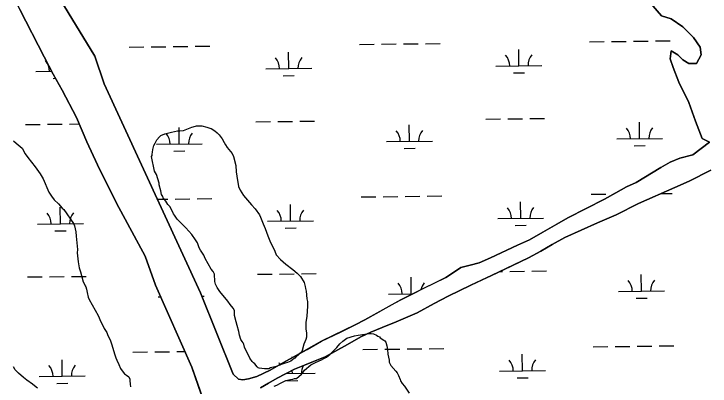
# Model space of a CAD drawing. Extents: x 3684037 to 3722149, y 433263 to 459021.
# Drawn here: x 3717610 to 3719128, y 439774 to 440586 of the extents above; entities that cross this region are included whole.
import ezdxf

# ---------------------------------------------------------------- set-up
doc = ezdxf.new("R2010")
doc.units = 0
for name, color, linetype in [('V-SITE-VEGE', 7, 'Continuous'), ('V-TOPO-SHOR', 7, 'Continuous'), ('V-WETL-SWMP', 7, 'Continuous')]:
    doc.layers.add(name, color=color, linetype=linetype)

msp = doc.modelspace()

# ---------------------------------------------------------------- linework, layer by layer
at = {"layer": 'V-SITE-VEGE'}
for p, q in [((3718360.3, 439884.7), (3718384.6, 439888.2)), ((3718384.6, 439888.2), (3718388.8, 439888.2)), ((3718388.8, 439888.2), (3718393.5, 439887.8)), ((3718393.5, 439887.8), (3718400.5, 439885)), ((3718320.6, 439865.6), (3718326.7, 439871.8)), ((3718326.7, 439871.8), (3718335.5, 439877.9)), ((3718335.5, 439877.9), (3718352.3, 439883.2)), ((3718352.3, 439883.2), (3718360.3, 439884.7)), ((3718400.5, 439885), (3718403.3, 439882.7)), ((3718403.3, 439882.7), (3718407.1, 439880.8)), ((3718407.1, 439880.8), (3718408.5, 439879)), ((3718408.5, 439879), (3718416.5, 439873.9)), ((3718416.5, 439873.9), (3718418.9, 439872.1)), ((3718418.9, 439872.1), (3718420.8, 439869.7)), ((3718306.2, 439849.6), (3718314.1, 439857.6)), ((3718314.1, 439857.6), (3718320.6, 439865.6)), ((3718420.8, 439869.7), (3718422.7, 439861.3)), ((3718422.7, 439861.3), (3718424.2, 439853.4)), ((3718291.4, 439836.8), (3718299.3, 439843)), ((3718299.3, 439843), (3718306.2, 439849.6)), ((3718424.2, 439853.4), (3718425.2, 439843.1)), ((3718425.2, 439843.1), (3718427.7, 439830)), ((3718262.9, 439823), (3718268.5, 439825.9)), ((3718268.5, 439825.9), (3718280.2, 439830.6)), ((3718280.2, 439830.6), (3718285.8, 439833.5)), ((3718285.8, 439833.5), (3718291.4, 439836.8)), ((3718427.7, 439830), (3718427.7, 439825.8)), ((3718427.7, 439825.8), (3718431.5, 439818.3)), ((3718243.4, 439808.3), (3718257.3, 439819.7)), ((3718257.3, 439819.7), (3718262.9, 439823)), ((3718431.5, 439818.3), (3718442.8, 439805.8)), ((3718225.7, 439790.4), (3718236.9, 439799.4)), ((3718236.9, 439799.4), (3718240.1, 439804.1)), ((3718240.1, 439804.1), (3718243.4, 439808.3)), ((3718442.8, 439805.8), (3718445.2, 439802.5)), ((3718445.2, 439802.5), (3718448.5, 439796.9)), ((3718448.5, 439796.9), (3718451.9, 439788.1)), ((3718182.8, 439775.5), (3718190.7, 439779.8)), ((3718190.7, 439779.8), (3718200, 439784.6)), ((3718200, 439784.6), (3718202.4, 439785.5)), ((3718202.4, 439785.5), (3718212.6, 439788)), ((3718212.6, 439788), (3718217.8, 439788.9)), ((3718217.8, 439788.9), (3718221.5, 439789.9)), ((3718221.5, 439789.9), (3718225.7, 439790.4)), ((3718451.9, 439788.1), (3718452.8, 439784.8)), ((3718452.8, 439784.8), (3718456.6, 439779.2)), ((3718456.6, 439779.2), (3718461.4, 439773.6)), ((3718177.2, 439773.6), (3718182.8, 439775.5)), ((3718461.4, 439773.6), (3718471.8, 439758.3))]:
    msp.add_line(p, q, dxfattribs=at)
for points in [[(3717916.3, 440242.4), (3717910, 440274.2), (3717910.9, 440276.6), (3717911.3, 440279.4), (3717911.7, 440283.6), (3717912.6, 440289.7), (3717914.9, 440298.1), (3717917.7, 440303.8), (3717921.4, 440310.8), (3717926.9, 440317.4), (3717930.2, 440320.3), (3717939, 440323.6), (3717953.5, 440327.9), (3717966.6, 440330.4), (3717971.8, 440330.4), (3717979.7, 440331.4), (3717983, 440332.4), (3717997.9, 440338.6), (3718005.8, 440341), (3718008.2, 440341.5), (3718019.4, 440341.1), (3718030.7, 440338.4), (3718037.2, 440336.1), (3718039.6, 440335.2), (3718047.6, 440330.6), (3718053.2, 440326), (3718057, 440321.8), (3718064.1, 440312.9), (3718067.9, 440305), (3718071.3, 440299.9), (3718075, 440294.3), (3718085.5, 440280.8), (3718088.3, 440274.3), (3718093.6, 440255.1), (3718094.7, 440241.1), (3718095.7, 440231.3), (3718099.6, 440209.3), (3718103, 440200.9), (3718110.1, 440189.7), (3718127.6, 440168.8), (3718136.1, 440160), (3718145.6, 440146.9), (3718147.5, 440142.3), (3718153.2, 440127.3), (3718157.5, 440117.1)], [(3717609.1, 440308.3), (3717614.8, 440303.6), (3717627.5, 440292.5), (3717634.6, 440280.4), (3717640.3, 440272.5), (3717656.4, 440252), (3717667.3, 440236.6), (3717673.5, 440225.4), (3717685.9, 440197), (3717691.6, 440188.1), (3717697.2, 440180.2), (3717706.7, 440171.4), (3717715.2, 440162.1), (3717718.5, 440158.9), (3717739.8, 440128.2), (3717741.7, 440123.5), (3717744.6, 440109.9), (3717745.7, 440101), (3717748.2, 440071.6), (3717747.8, 440064.1), (3717749.9, 440044.4), (3717752.3, 440031.3), (3717754.7, 440022.9), (3717760.5, 440001), (3717763.4, 439995.9), (3717765.3, 439992.1), (3717766.7, 439990.3)], [(3718157.5, 440117.1), (3718163.7, 440101.2), (3718168, 440090.5), (3718179, 440067.6), (3718181.9, 440059.7), (3718190.8, 440049.5), (3718202.6, 440039.7), (3718218.2, 440027.7), (3718227.1, 440020.3), (3718234.7, 440012.9), (3718242.3, 439999.3), (3718245.1, 439990.9), (3718245.7, 439986.3), (3718247.1, 439980.7), (3718248.6, 439964.3), (3718249.6, 439958.2), (3718250.2, 439951.7), (3718250.2, 439949.3), (3718249.4, 439935.7), (3718249.4, 439933.4), (3718248.5, 439930.1), (3718248.5, 439925.9), (3718247.6, 439921.2), (3718246.3, 439913.2), (3718246.4, 439898.7), (3718247.4, 439888.9), (3718247.5, 439880), (3718246.1, 439875.3), (3718242, 439865), (3718238.3, 439851.4), (3718236.5, 439847.6), (3718232.8, 439843.8), (3718228.6, 439840.5), (3718225.3, 439838.2), (3718222.1, 439834.4), (3718217.9, 439831.5), (3718213.3, 439827.8), (3718206.3, 439825.4), (3718201.1, 439823.9), (3718192.7, 439820.6), (3718189.4, 439819.6), (3718187.1, 439818.2), (3718181.5, 439816.3), (3718169.4, 439813.3), (3718165.6, 439811.4), (3718155.8, 439811.4), (3718144.6, 439812.7), (3718142.2, 439813.6), (3718140.3, 439815.4), (3718135.1, 439822), (3718131.8, 439824.7), (3718129, 439827.5), (3718124.3, 439834.5), (3718118.1, 439846.6), (3718115.2, 439851.8), (3718112.8, 439858.8), (3718110.9, 439865.3), (3718109.5, 439868.1), (3718107.1, 439870.9), (3718104.7, 439875.5), (3718101.4, 439884.9), (3718099.9, 439892.8), (3718096.5, 439905.9), (3718094.1, 439913.8), (3718090.7, 439927.4), (3718090.6, 439938.6), (3718087.8, 439943.8), (3718081.6, 439951.7), (3718075.9, 439958.6), (3718058.9, 439980), (3718053.2, 439988.4), (3718049.4, 439995.9), (3718048, 440001.5), (3718046.9, 440017.9), (3718044.5, 440023.5), (3718039.8, 440029), (3718027, 440051.9), (3718023.6, 440058.9), (3718017.9, 440067.7), (3718016.5, 440070), (3718013.7, 440075.2), (3718009.8, 440085.9), (3718006, 440092.9), (3717998, 440104.1), (3717984.3, 440118.9), (3717973.9, 440130.1), (3717965.4, 440137.5), (3717959.7, 440146.4), (3717957.8, 440149.6), (3717950.2, 440164.5), (3717945.5, 440170.1), (3717940.7, 440177.1), (3717935.5, 440184.5), (3717934.1, 440187.3), (3717931.7, 440191.5), (3717929.8, 440199.5), (3717926.8, 440213), (3717926.3, 440216.3), (3717923.5, 440226.1), (3717920.6, 440235), (3717916.3, 440242.4)], [(3717766.7, 439990.3), (3717768.1, 439985.1), (3717769.1, 439978.1), (3717771.6, 439967.8), (3717773.5, 439962.2), (3717780.1, 439951.1), (3717793.4, 439927.3), (3717799.6, 439913.8), (3717803, 439907.2), (3717806.8, 439899.3), (3717812.5, 439890.5), (3717813.9, 439885.8), (3717820.1, 439872.3), (3717823, 439863.9), (3717828.8, 439844.2), (3717832.1, 439835.4), (3717834.5, 439830.2), (3717838.8, 439820.5), (3717842.1, 439812.1), (3717845.9, 439806.9), (3717851.1, 439800.4), (3717855.4, 439797.2), (3717860.5, 439793.5), (3717862.5, 439788.8), (3717862.5, 439786), (3717863, 439777.6), (3717864, 439772)], [(3717661.3, 439769.4), (3717654.7, 439774), (3717650, 439777.7), (3717637.8, 439786.5), (3717630.7, 439792.5), (3717619.4, 439801.8), (3717612.3, 439809.2), (3717609, 439815.3)]]:
    msp.add_lwpolyline(points, dxfattribs=at)
at = {"layer": 'V-TOPO-SHOR'}
for points in [[(3715113.8, 444850.2), (3715135.7, 444850.3), (3715140.3, 444848), (3715161, 444834.2), (3715338.4, 444507.9), (3715684.1, 443857.7), (3715860.3, 443576.2), (3715868.3, 443568.2), (3715882.2, 443554.4), (3716057.2, 443266.1), (3716349.8, 442765.2), (3716626.3, 442258.6), (3716886.7, 441817.4), (3717236.7, 441338.5), (3717274.7, 441275.3), (3717473.9, 440985.8), (3717669.7, 440684.9), (3717786, 440493), (3717806.8, 440433.3), (3718016.6, 439977.2)], [(3716597.7, 442129.8), (3716633.4, 442071.2), (3716657.6, 442018.4), (3716669.2, 441989.6), (3716912.2, 441623.2), (3717178.2, 441247.6), (3717431.5, 440880), (3717484.5, 440808.8), (3717514.4, 440766.3), (3717529.4, 440736.5), (3717539.8, 440720.4), (3717557, 440699.7), (3717574.3, 440680.2), (3717593.9, 440652.6), (3717622.7, 440595.2), (3717675.7, 440491.8), (3717695.3, 440453.9), (3717714.9, 440419.4), (3717746, 440359.6), (3717769, 440306.8), (3717792.1, 440256.2), (3717833.6, 440172.4), (3717896.1, 440057)], [(3719098.1, 440477.1), (3719108.7, 440496.2), (3719106.5, 440513.2), (3719091.7, 440534.4), (3719068.3, 440557.7), (3719042.9, 440574.7), (3719021.6, 440581.1), (3718998.3, 440608.6)], [(3719126.3, 440305.5), (3719110.8, 440313.7), (3719096, 440351.9), (3719081.1, 440392.2), (3719059.9, 440436.8), (3719047.1, 440468.6), (3719040.7, 440487.7), (3719042.9, 440504.7), (3719057.7, 440496.2), (3719068.3, 440485.6), (3719081.1, 440477.1), (3719098.1, 440477.1)], [(3718087.7, 439799.6), (3718099.6, 439788.9), (3718109, 439787.3), (3718120.9, 439789.3), (3718139.4, 439794.5), (3718168.6, 439808.3), (3718197.8, 439825.2), (3718225.1, 439840.3), (3718249.1, 439853.7), (3718280.7, 439871.4), (3718321.7, 439891.6), (3718353.7, 439907.4), (3718375, 439918.4), (3718406.2, 439935.8), (3718431.8, 439950), (3718453.1, 439961.9), (3718480.8, 439975.7), (3718502.5, 439986.3), (3718551.8, 440010.4), (3718570.4, 440022.7), (3718584.2, 440032.1), (3718604.7, 440037.3), (3718624, 440042.8), (3718648.9, 440053.1), (3718707.7, 440080.7), (3718733.7, 440092.5), (3718762.9, 440109.5), (3718793.3, 440126.5), (3718817.4, 440140.7), (3718897.5, 440181.4), (3718922.4, 440195.2), (3718945.6, 440208.6), (3718966.6, 440218.1), (3719020.6, 440250.5), (3719041.1, 440261.9), (3719062.1, 440270.6), (3719090.1, 440278.1), (3719126.3, 440305.5)], [(3718147.3, 439770), (3718164.7, 439779.9), (3718183.8, 439791), (3718221.8, 439810.5), (3718243.7, 439819.2), (3718262.7, 439827.5), (3718288.1, 439837.4), (3718337.3, 439864), (3718366.2, 439880.7), (3718388, 439891.4), (3718413, 439901.7), (3718443.5, 439913.6), (3718488.8, 439933.5), (3718526, 439953.7), (3718557, 439969.6), (3718605.8, 439993.8), (3718630.7, 440005.3), (3718651.4, 440014.8), (3718678.7, 440027.9), (3718731.9, 440053.3), (3718758.5, 440068), (3718783.8, 440082.7), (3718811.2, 440098.1), (3718882.2, 440129.9), (3718923, 440147), (3718971.4, 440171.6), (3719050.8, 440206.5), (3719082.1, 440220.8), (3719129.3, 440245)], [(3717896.1, 440057), (3717918.5, 439994.1), (3717997.7, 439815), (3718068.6, 439612.7), (3718210.9, 439287.2)], [(3718016.6, 439977.2), (3718087.7, 439799.6)]]:
    msp.add_lwpolyline(points, dxfattribs=at)
at = {"layer": 'V-WETL-SWMP'}
for p, q in [((3717675.7, 440491.8), (3717622.7, 440595.2)), ((3718864.9, 440524.8), (3718896.9, 440525.2)), ((3718912.9, 440525.3), (3718944.9, 440525.7)), ((3718960.9, 440525.9), (3718992.9, 440526.3)), ((3719008.9, 440526.5), (3719040.9, 440526.8)), ((3717861.1, 440513.1), (3717893.1, 440513.5)), ((3717909.1, 440513.7), (3717941.1, 440514)), ((3717957.1, 440514.2), (3717989.1, 440514.6)), ((3718005.1, 440514.8), (3718037.1, 440515.2)), ((3718363, 440518.9), (3718395, 440519.3)), ((3718411, 440519.5), (3718443, 440519.9)), ((3718459, 440520.1), (3718491, 440520.4)), ((3718507, 440520.6), (3718539, 440521)), ((3718710.9, 440472.2), (3718710.5, 440508.2)), ((3718209, 440466.4), (3718208.6, 440502.4)), ((3717695.3, 440453.9), (3717675.7, 440491.8)), ((3718159, 440465.8), (3718259, 440467)), ((3718660.9, 440471.7), (3718760.9, 440472.8)), ((3717657.3, 440459.9), (3717691.9, 440460.3)), ((3717714.9, 440419.4), (3717695.3, 440453.9)), ((3718197.2, 440450.8), (3718221.2, 440451.1)), ((3718699.1, 440456.7), (3718723.1, 440457)), ((3717695.4, 440444.9), (3717700.3, 440445)), ((3717746, 440359.6), (3717714.9, 440419.4)), ((3717769, 440306.8), (3717746, 440359.6)), ((3718638.8, 440356), (3718670.8, 440356.3)), ((3718686.8, 440356.5), (3718718.8, 440356.9)), ((3718734.8, 440357.1), (3718766.8, 440357.5)), ((3717635.2, 440344.2), (3717667.2, 440344.6)), ((3717683.2, 440344.8), (3717715.2, 440345.1)), ((3717731.2, 440345.3), (3717752.1, 440345.6)), ((3718137, 440350.1), (3718168.9, 440350.5)), ((3718184.9, 440350.7), (3718216.9, 440351.1)), ((3718232.9, 440351.2), (3718264.9, 440351.6)), ((3718472.3, 440307.6), (3718471.9, 440343.6)), ((3718974.2, 440313.4), (3718973.8, 440349.4)), ((3717970.4, 440301.8), (3717970, 440337.8)), ((3718924.2, 440312.9), (3719024.2, 440314)), ((3717792.1, 440256.2), (3717769, 440306.8)), ((3717920.4, 440301.2), (3718020.4, 440302.3)), ((3718422.3, 440307), (3718522.3, 440308.2)), ((3718962.4, 440297.9), (3718986.4, 440298.1)), ((3717958.6, 440286.2), (3717982.6, 440286.5)), ((3718460.5, 440292), (3718484.5, 440292.3)), ((3717833.6, 440172.4), (3717792.1, 440256.2)), ((3719129.3, 440245), (3719082.1, 440220.8)), ((3719082.1, 440220.8), (3719050.8, 440206.5)), ((3719050.8, 440206.5), (3718971.4, 440171.6)), ((3718868.7, 440192.1), (3718900.7, 440192.5)), ((3718916.7, 440192.7), (3718917.8, 440192.7)), ((3719022, 440193.8), (3719044.9, 440194.1)), ((3717922.8, 440181.1), (3717945, 440181.4)), ((3717961, 440181.6), (3717993, 440181.9)), ((3718009, 440182.1), (3718041, 440182.5)), ((3718366.9, 440186.3), (3718398.9, 440186.7)), ((3718414.9, 440186.8), (3718446.9, 440187.2)), ((3718462.9, 440187.4), (3718494.9, 440187.8)), ((3718510.9, 440188), (3718542.9, 440188.3)), ((3718714.8, 440139.6), (3718714.3, 440175.6)), ((3717711.1, 440127.8), (3717710.7, 440163.8)), ((3717896.1, 440057), (3717833.6, 440172.4)), ((3718212.9, 440133.8), (3718212.5, 440169.8)), ((3718971.4, 440171.6), (3718923, 440147)), ((3718923, 440147), (3718882.2, 440129.9)), ((3717661.1, 440127.2), (3717761.1, 440128.4)), ((3718162.9, 440133.2), (3718262.9, 440134.3)), ((3718664.8, 440139), (3718764.7, 440140.2)), ((3718882.2, 440129.9), (3718811.2, 440098.1)), ((3718201.1, 440118.2), (3718225.1, 440118.5)), ((3718702.9, 440124), (3718726.9, 440124.3)), ((3717699.3, 440112.3), (3717723.3, 440112.5)), ((3718811.2, 440098.1), (3718783.8, 440082.7)), ((3718783.8, 440082.7), (3718758.5, 440068)), ((3718758.5, 440068), (3718731.9, 440053.3)), ((3717918.5, 439994.1), (3717896.1, 440057)), ((3718731.9, 440053.3), (3718651.4, 440014.8)), ((3718669.6, 440023.5), (3718674.8, 440023.6)), ((3718690.8, 440023.8), (3718722.8, 440024.2)), ((3718738.8, 440024.3), (3718770.8, 440024.7)), ((3717639.1, 440011.6), (3717671.1, 440011.9)), ((3717687.1, 440012.1), (3717719.1, 440012.5)), ((3717735.1, 440012.7), (3717767.1, 440013)), ((3718140.8, 440017.5), (3718172.8, 440017.8)), ((3718188.8, 440018), (3718220.8, 440018.4)), ((3718236.8, 440018.6), (3718268.8, 440019)), ((3718476.2, 439974.9), (3718475.8, 440010.9)), ((3718651.4, 440014.8), (3718605.8, 439993.8)), ((3718978.2, 439980.7), (3718977.8, 440016.7)), ((3717997.7, 439815), (3717918.5, 439994.1)), ((3718605.8, 439993.8), (3718557, 439969.6)), ((3718928.2, 439980.1), (3719028.2, 439981.3)), ((3717924.4, 439968.4), (3717929.8, 439968.5)), ((3718019.6, 439969.6), (3718024.3, 439969.7)), ((3718426.2, 439974.4), (3718479.3, 439975)), ((3718557, 439969.6), (3718526, 439953.7)), ((3718966.4, 439965.1), (3718990.4, 439965.4)), ((3718526, 439953.7), (3718488.8, 439933.5)), ((3718488.8, 439933.5), (3718443.5, 439913.6)), ((3718413, 439901.7), (3718388, 439891.4)), ((3718443.5, 439913.6), (3718413, 439901.7)), ((3718388, 439891.4), (3718366.2, 439880.7)), ((3718366.2, 439880.7), (3718337.2, 439864)), ((3718337.2, 439864), (3718288.1, 439837.4)), ((3718466.9, 439854.7), (3718498.9, 439855)), ((3718514.9, 439855.2), (3718546.9, 439855.6)), ((3718872.7, 439859.4), (3718904.7, 439859.8)), ((3718920.7, 439860), (3718952.7, 439860.3)), ((3718968.7, 439860.5), (3719000.7, 439860.9)), ((3719016.7, 439861.1), (3719048.7, 439861.4)), ((3717869, 439847.7), (3717901, 439848.1)), ((3717917, 439848.3), (3717949, 439848.6)), ((3717965, 439848.8), (3717982.6, 439849)), ((3718370.9, 439853.6), (3718402.9, 439853.9)), ((3718418.9, 439854.1), (3718450.9, 439854.5)), ((3718718.7, 439806.9), (3718718.3, 439842.9)), ((3717715, 439795.2), (3717714.6, 439831.2)), ((3718216.3, 439835.5), (3718216.3, 439837.1)), ((3718262.7, 439827.5), (3718243.6, 439819.2)), ((3718288.1, 439837.4), (3718262.7, 439827.5)), ((3718068.6, 439612.7), (3717997.7, 439815)), ((3718221.8, 439810.5), (3718183.8, 439791)), ((3718243.6, 439819.2), (3718221.8, 439810.5)), ((3717665, 439794.6), (3717765, 439795.8)), ((3718203, 439800.9), (3718266.9, 439801.6)), ((3718216.9, 439801), (3718216.8, 439807.9)), ((3718668.7, 439806.3), (3718768.7, 439807.4)), ((3717703.2, 439779.6), (3717727.2, 439779.9)), ((3718164.7, 439779.9), (3718147.3, 439770)), ((3718183.8, 439791), (3718164.7, 439779.9)), ((3718205.1, 439785.4), (3718229, 439785.7)), ((3718706.9, 439791.3), (3718730.9, 439791.6))]:
    msp.add_line(p, q, dxfattribs=at)
for points in [[(3718087.7, 439799.6), (3718016.6, 439977.2), (3717806.8, 440433.3), (3717786, 440493), (3717669.7, 440684.9), (3717473.9, 440985.8), (3717274.7, 441275.3), (3717236.7, 441338.5), (3716886.7, 441817.4), (3716626.3, 442258.6)], [(3718998.3, 440608.6), (3719021.6, 440581.1), (3719042.9, 440574.7), (3719068.3, 440557.7), (3719091.7, 440534.4), (3719106.5, 440513.2), (3719108.7, 440496.2), (3719098.1, 440477.1), (3719081.1, 440477.1), (3719068.3, 440485.6), (3719057.7, 440496.2), (3719042.9, 440504.7), (3719040.7, 440487.7), (3719047.1, 440468.6), (3719059.9, 440436.8), (3719081.1, 440392.2), (3719096, 440351.9), (3719110.8, 440313.7), (3719126.3, 440305.5), (3719090.1, 440278.1), (3719062.1, 440270.6), (3719041.1, 440261.9), (3719020.6, 440250.5), (3718966.6, 440218.1), (3718945.6, 440208.6), (3718922.4, 440195.2), (3718897.5, 440181.4), (3718817.4, 440140.7), (3718793.3, 440126.5), (3718762.9, 440109.5), (3718733.7, 440092.5), (3718707.7, 440080.7), (3718648.9, 440053.1), (3718624, 440042.8), (3718604.7, 440037.3), (3718584.2, 440032.1), (3718570.4, 440022.7), (3718551.8, 440010.4), (3718480.8, 439975.7), (3718453.1, 439961.9), (3718375, 439918.4), (3718353.7, 439907.4), (3718280.7, 439871.4), (3718225.1, 439840.3), (3718197.8, 439825.2), (3718168.6, 439808.3), (3718139.4, 439794.5), (3718120.9, 439789.3), (3718109, 439787.3), (3718099.6, 439788.9), (3718087.7, 439799.6)]]:
    msp.add_lwpolyline(points, dxfattribs=at)
for centre, start, end in [((3718655.6, 440472.1), 359.8949, 41.4385), ((3718766.1, 440473.4), 139.8949, 181.4385), ((3717652, 440460.3), 359.8949, 41.4385), ((3718153.8, 440466.2), 359.8949, 41.4385), ((3718264.2, 440467.5), 139.8949, 181.4385), ((3718025.7, 440302.9), 139.8949, 181.4385), ((3718417.1, 440307.4), 359.8949, 41.4385), ((3718527.5, 440308.7), 139.8949, 181.4385), ((3718918.9, 440313.3), 359.8949, 41.4385), ((3719029.4, 440314.6), 139.8949, 181.4385), ((3717915.2, 440301.6), 359.8949, 41.4385), ((3718659.5, 440139.4), 359.8949, 41.4385), ((3718770, 440140.7), 139.8949, 181.4385), ((3717655.9, 440127.7), 359.8949, 41.4385), ((3717766.4, 440128.9), 139.8949, 181.4385), ((3718157.6, 440133.6), 359.8949, 41.4385), ((3718268.1, 440134.9), 139.8949, 181.4385), ((3718420.9, 439974.8), 359.8949, 41.4385), ((3718531.4, 439976.1), 139.8949, 167.6078), ((3718922.9, 439980.5), 359.8949, 41.4385), ((3719033.4, 439981.8), 139.8949, 181.4385), ((3718663.5, 439806.7), 359.8949, 41.4385), ((3718774, 439808), 139.8949, 181.4385), ((3717659.8, 439795), 359.8949, 41.4385), ((3717770.2, 439796.3), 139.8949, 181.4385), ((3718161.5, 439800.9), 34.7064, 41.4385), ((3718272.1, 439802.1), 153.2797, 181.4385)]:
    msp.add_arc(centre, 35.2, start, end, dxfattribs=at)

doc.saveas('drawing.dxf')
